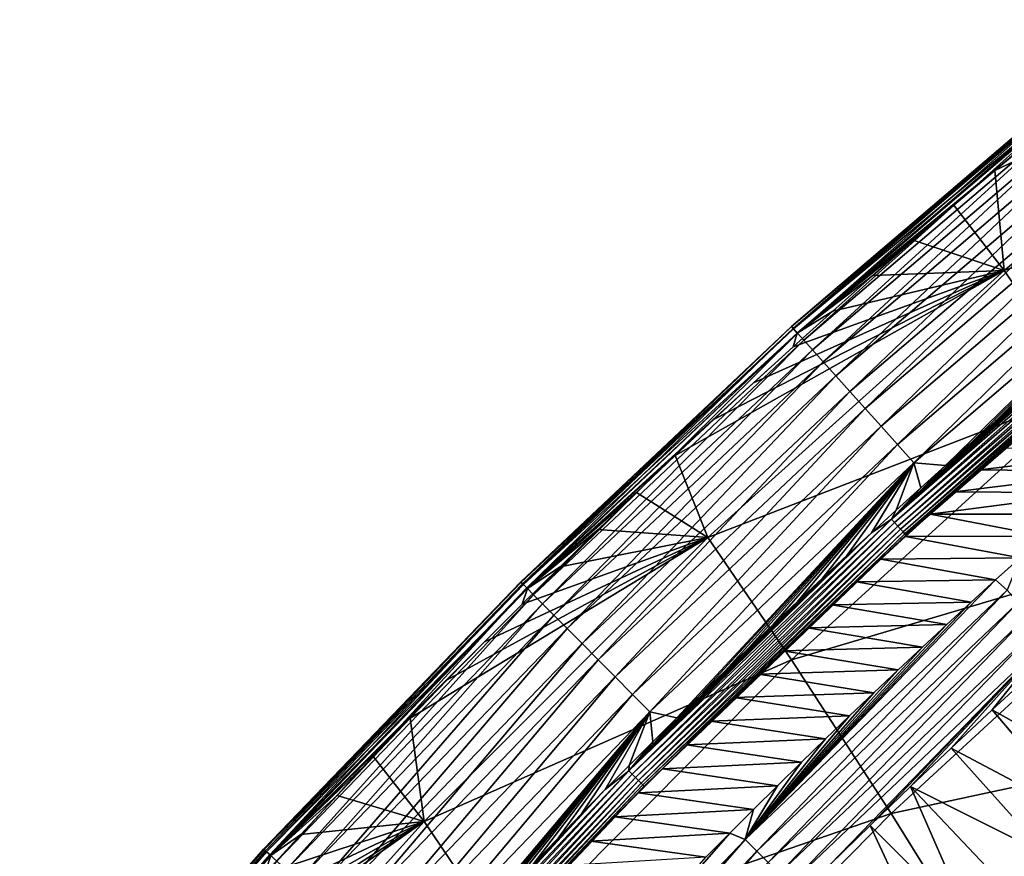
# Model space of a CAD drawing. Header units: millimetres. Extents: x -300 to 300, y -500 to 500.
# Tile 618 of 656: x -226 to -205, y 434 to 452. Entities that reach past the tile are written whole.
import ezdxf

# ---------------------------------------------------------------- set-up
doc = ezdxf.new("R2010")
doc.units = ezdxf.units.MM
doc.header["$LTSCALE"] = 81.481481
for name, color, linetype in [('20', 7, 'CONTINUOUS'), ('24', 7, 'CONTINUOUS'), ('28', 7, 'CONTINUOUS'), ('29', 7, 'CONTINUOUS'), ('31', 7, 'CONTINUOUS'), ('33', 7, 'CONTINUOUS')]:
    doc.layers.add(name, color=color, linetype=linetype)

msp = doc.modelspace()

# ---------------------------------------------------------------- linework, layer by layer
at = {"layer": '20', "color": 7, "linetype": 'CONTINUOUS'}
for points in [[(-204.646, 446.877, 10.766), (-198.003, 452.269, 10.812), (-204.843, 449.026, 6.818), (-204.646, 446.877, 10.766)], [(-204.843, 449.026, 6.818), (-198.003, 452.269, 10.812), (-203.957, 449.767, 6.811), (-204.843, 449.026, 6.818)], [(-204.646, 446.877, 10.766), (-196.236, 449.729, 16.137), (-198.003, 452.269, 10.812), (-204.646, 446.877, 10.766)], [(-202.86, 444.291, 16.065), (-196.236, 449.729, 16.137), (-204.646, 446.877, 10.766), (-202.86, 444.291, 16.065)], [(-205.724, 448.279, 6.825), (-204.646, 446.877, 10.766), (-204.843, 449.026, 6.818), (-205.724, 448.279, 6.825)], [(-206.598, 447.527, 6.831), (-204.646, 446.877, 10.766), (-205.724, 448.279, 6.825), (-206.598, 447.527, 6.831)], [(-207.466, 446.769, 6.837), (-204.646, 446.877, 10.766), (-206.598, 447.527, 6.831), (-207.466, 446.769, 6.837)], [(-211.016, 441.133, 10.719), (-204.646, 446.877, 10.766), (-211.714, 442.896, 6.864), (-211.016, 441.133, 10.719)], [(-211.714, 442.896, 6.864), (-204.646, 446.877, 10.766), (-210.876, 443.682, 6.859), (-211.714, 442.896, 6.864)], [(-211.016, 441.133, 10.719), (-202.86, 444.291, 16.065), (-204.646, 446.877, 10.766), (-211.016, 441.133, 10.719)], [(-210.876, 443.682, 6.859), (-204.646, 446.877, 10.766), (-210.033, 444.462, 6.854), (-210.876, 443.682, 6.859)], [(-210.033, 444.462, 6.854), (-204.646, 446.877, 10.766), (-209.183, 445.236, 6.849), (-210.033, 444.462, 6.854)], [(-209.183, 445.236, 6.849), (-204.646, 446.877, 10.766), (-208.327, 446.005, 6.843), (-209.183, 445.236, 6.849)], [(-208.327, 446.005, 6.843), (-204.646, 446.877, 10.766), (-207.466, 446.769, 6.837), (-208.327, 446.005, 6.843)], [(-209.214, 438.503, 15.992), (-202.86, 444.291, 16.065), (-211.016, 441.133, 10.719), (-209.214, 438.503, 15.992)], [(-209.214, 438.503, 15.992), (-200.752, 441.019, 21.073), (-202.86, 444.291, 16.065), (-209.214, 438.503, 15.992)], [(-212.546, 442.106, 6.869), (-211.016, 441.133, 10.719), (-211.714, 442.896, 6.864), (-212.546, 442.106, 6.869)], [(-213.371, 441.309, 6.873), (-211.016, 441.133, 10.719), (-212.546, 442.106, 6.869), (-213.371, 441.309, 6.873)], [(-214.191, 440.508, 6.878), (-211.016, 441.133, 10.719), (-213.371, 441.309, 6.873), (-214.191, 440.508, 6.878)], [(-217.115, 435.029, 10.672), (-211.016, 441.133, 10.719), (-217.412, 437.249, 6.893), (-217.115, 435.029, 10.672)], [(-217.412, 437.249, 6.893), (-211.016, 441.133, 10.719), (-216.616, 438.072, 6.889), (-217.412, 437.249, 6.893)], [(-217.115, 435.029, 10.672), (-209.214, 438.503, 15.992), (-211.016, 441.133, 10.719), (-217.115, 435.029, 10.672)], [(-216.616, 438.072, 6.889), (-211.016, 441.133, 10.719), (-215.813, 438.889, 6.886), (-216.616, 438.072, 6.889)], [(-215.813, 438.889, 6.886), (-211.016, 441.133, 10.719), (-215.005, 439.701, 6.882), (-215.813, 438.889, 6.886)], [(-215.005, 439.701, 6.882), (-211.016, 441.133, 10.719), (-214.191, 440.508, 6.878), (-215.005, 439.701, 6.882)], [(-207.077, 435.203, 20.977), (-200.752, 441.019, 21.073), (-209.214, 438.503, 15.992), (-207.077, 435.203, 20.977)], [(-207.077, 435.203, 20.977), (-198.332, 437.077, 25.8), (-200.752, 441.019, 21.073), (-207.077, 435.203, 20.977)], [(-215.304, 432.359, 15.917), (-209.214, 438.503, 15.992), (-217.115, 435.029, 10.672), (-215.304, 432.359, 15.917)], [(-215.304, 432.359, 15.917), (-207.077, 435.203, 20.977), (-209.214, 438.503, 15.992), (-215.304, 432.359, 15.917)], [(-218.203, 436.421, 6.896), (-217.115, 435.029, 10.672), (-217.412, 437.249, 6.893), (-218.203, 436.421, 6.896)], [(-204.616, 431.246, 25.683), (-198.332, 437.077, 25.8), (-207.077, 435.203, 20.977), (-204.616, 431.246, 25.683)], [(-218.987, 435.588, 6.899), (-217.115, 435.029, 10.672), (-218.203, 436.421, 6.896), (-218.987, 435.588, 6.899)], [(-219.767, 434.75, 6.902), (-217.115, 435.029, 10.672), (-218.987, 435.588, 6.899), (-219.767, 434.75, 6.902)], [(-222.95, 428.556, 10.624), (-217.115, 435.029, 10.672), (-223.577, 430.48, 6.912), (-222.95, 428.556, 10.624)], [(-223.577, 430.48, 6.912), (-217.115, 435.029, 10.672), (-222.826, 431.344, 6.911), (-223.577, 430.48, 6.912)], [(-222.95, 428.556, 10.624), (-215.304, 432.359, 15.917), (-217.115, 435.029, 10.672), (-222.95, 428.556, 10.624)], [(-222.826, 431.344, 6.911), (-217.115, 435.029, 10.672), (-222.07, 432.203, 6.909), (-222.826, 431.344, 6.911)], [(-222.07, 432.203, 6.909), (-217.115, 435.029, 10.672), (-221.308, 433.057, 6.906), (-222.07, 432.203, 6.909)], [(-221.308, 433.057, 6.906), (-217.115, 435.029, 10.672), (-220.54, 433.906, 6.904), (-221.308, 433.057, 6.906)], [(-220.54, 433.906, 6.904), (-217.115, 435.029, 10.672), (-219.767, 434.75, 6.902), (-220.54, 433.906, 6.904)], [(-213.143, 429.032, 20.879), (-207.077, 435.203, 20.977), (-215.304, 432.359, 15.917), (-213.143, 429.032, 20.879)], [(-213.143, 429.032, 20.879), (-204.616, 431.246, 25.683), (-207.077, 435.203, 20.977), (-213.143, 429.032, 20.879)]]:
    msp.add_3dface(points, dxfattribs=at)
at = {"layer": '24', "color": 7, "linetype": 'CONTINUOUS'}
for points in [[(-204.015, 438.246, 1.042), (-202.082, 435.846, 2.83), (-204.902, 437.431, 1.041), (-204.015, 438.246, 1.042)], [(-204.902, 437.431, 1.041), (-202.903, 435.081, 2.831), (-205.783, 436.609, 1.04), (-204.902, 437.431, 1.041)], [(-202.082, 435.846, 2.83), (-202.903, 435.081, 2.831), (-204.902, 437.431, 1.041), (-202.082, 435.846, 2.83)], [(-205.783, 436.609, 1.04), (-203.719, 434.309, 2.832), (-206.658, 435.78, 1.039), (-205.783, 436.609, 1.04)], [(-202.903, 435.081, 2.831), (-203.719, 434.309, 2.832), (-205.783, 436.609, 1.04), (-202.903, 435.081, 2.831)], [(-206.658, 435.78, 1.039), (-205.334, 432.75, 2.833), (-207.527, 434.944, 1.038), (-206.658, 435.78, 1.039)], [(-204.529, 433.532, 2.832), (-205.334, 432.75, 2.833), (-206.658, 435.78, 1.039), (-204.529, 433.532, 2.832)], [(-203.719, 434.309, 2.832), (-204.529, 433.532, 2.832), (-206.658, 435.78, 1.039), (-203.719, 434.309, 2.832)], [(-207.527, 434.944, 1.038), (-206.132, 431.962, 2.834), (-208.389, 434.101, 1.037), (-207.527, 434.944, 1.038)], [(-205.334, 432.75, 2.833), (-206.132, 431.962, 2.834), (-207.527, 434.944, 1.038), (-205.334, 432.75, 2.833)]]:
    msp.add_3dface(points, dxfattribs=at)
at = {"layer": '28', "color": 7, "linetype": 'CONTINUOUS'}
for points in [[(-203.106, 450.893, 4.73), (-209.179, 445.628, 4.189), (-209.219, 445.673, 4.769), (-203.106, 450.893, 4.73)], [(-203.106, 450.893, 4.73), (-209.219, 445.673, 4.769), (-203.106, 450.893, 5.292), (-203.106, 450.893, 4.73)], [(-203.106, 450.893, 5.292), (-209.219, 445.673, 4.769), (-209.215, 445.669, 5.333), (-203.106, 450.893, 5.292)], [(-203.106, 450.893, 5.292), (-209.215, 445.669, 5.333), (-203.067, 450.845, 5.83), (-203.106, 450.893, 5.292)], [(-203.066, 450.843, 4.153), (-209.179, 445.628, 4.189), (-203.106, 450.893, 4.73), (-203.066, 450.843, 4.153)], [(-203.067, 450.845, 5.83), (-209.215, 445.669, 5.333), (-209.171, 445.62, 5.873), (-203.067, 450.845, 5.83)], [(-203.066, 450.843, 4.153), (-209.09, 445.529, 3.605), (-209.179, 445.628, 4.189), (-203.066, 450.843, 4.153)], [(-203.067, 450.845, 5.83), (-209.171, 445.62, 5.873), (-202.997, 450.758, 6.336), (-203.067, 450.845, 5.83)], [(-202.997, 450.758, 6.336), (-209.171, 445.62, 5.873), (-209.093, 445.532, 6.38), (-202.997, 450.758, 6.336)], [(-203.064, 450.503, 6.804), (-202.997, 450.758, 6.336), (-209.093, 445.532, 6.38), (-203.064, 450.503, 6.804)], [(-202.98, 450.738, 3.574), (-209.09, 445.529, 3.605), (-203.066, 450.843, 4.153), (-202.98, 450.738, 3.574)], [(-202.98, 450.738, 3.574), (-208.953, 445.376, 3.031), (-209.09, 445.529, 3.605), (-202.98, 450.738, 3.574)], [(-202.849, 450.577, 3.004), (-208.953, 445.376, 3.031), (-202.98, 450.738, 3.574), (-202.849, 450.577, 3.004)], [(-203.957, 449.767, 6.811), (-203.064, 450.503, 6.804), (-209.093, 445.532, 6.38), (-203.957, 449.767, 6.811)], [(-202.849, 450.577, 3.004), (-208.767, 445.17, 2.48), (-208.953, 445.376, 3.031), (-202.849, 450.577, 3.004)], [(-202.673, 450.36, 2.457), (-208.767, 445.17, 2.48), (-202.849, 450.577, 3.004), (-202.673, 450.36, 2.457)], [(-202.673, 450.36, 2.457), (-208.537, 444.913, 1.965), (-208.767, 445.17, 2.48), (-202.673, 450.36, 2.457)], [(-202.455, 450.092, 1.947), (-208.537, 444.913, 1.965), (-202.673, 450.36, 2.457), (-202.455, 450.092, 1.947)], [(-202.455, 450.092, 1.947), (-208.266, 444.612, 1.498), (-208.537, 444.913, 1.965), (-202.455, 450.092, 1.947)], [(-202.2, 449.778, 1.485), (-208.266, 444.612, 1.498), (-202.455, 450.092, 1.947), (-202.2, 449.778, 1.485)], [(-204.843, 449.026, 6.818), (-203.957, 449.767, 6.811), (-209.093, 445.532, 6.38), (-204.843, 449.026, 6.818)], [(-202.2, 449.778, 1.485), (-207.963, 444.275, 1.089), (-208.266, 444.612, 1.498), (-202.2, 449.778, 1.485)], [(-201.915, 449.427, 1.079), (-207.963, 444.275, 1.089), (-202.2, 449.778, 1.485), (-201.915, 449.427, 1.079)], [(-201.915, 449.427, 1.079), (-207.635, 443.91, 0.744), (-207.963, 444.275, 1.089), (-201.915, 449.427, 1.079)], [(-201.606, 449.048, 0.738), (-207.635, 443.91, 0.744), (-201.915, 449.427, 1.079), (-201.606, 449.048, 0.738)], [(-205.724, 448.279, 6.825), (-204.843, 449.026, 6.818), (-209.093, 445.532, 6.38), (-205.724, 448.279, 6.825)], [(-201.606, 449.048, 0.738), (-207.291, 443.527, 0.467), (-207.635, 443.91, 0.744), (-201.606, 449.048, 0.738)], [(-201.283, 448.65, 0.463), (-207.291, 443.527, 0.467), (-201.606, 449.048, 0.738), (-201.283, 448.65, 0.463)], [(-201.283, 448.65, 0.463), (-206.939, 443.135, 0.257), (-207.291, 443.527, 0.467), (-201.283, 448.65, 0.463)], [(-200.952, 448.243, 0.255), (-206.939, 443.135, 0.257), (-201.283, 448.65, 0.463), (-200.952, 448.243, 0.255)], [(-206.598, 447.527, 6.831), (-205.724, 448.279, 6.825), (-209.093, 445.532, 6.38), (-206.598, 447.527, 6.831)], [(-200.952, 448.243, 0.255), (-206.588, 442.744, 0.113), (-206.939, 443.135, 0.257), (-200.952, 448.243, 0.255)], [(-200.622, 447.836, 0.112), (-206.588, 442.744, 0.113), (-200.952, 448.243, 0.255), (-200.622, 447.836, 0.112)], [(-206.588, 442.744, 0.113), (-200.622, 447.836, 0.112), (-205.903, 442.682, 0.031), (-206.588, 442.744, 0.113)], [(-205.903, 442.682, 0.031), (-200.622, 447.836, 0.112), (-205.369, 443.157, 0.031), (-205.903, 442.682, 0.031)], [(-205.369, 443.157, 0.031), (-200.622, 447.836, 0.112), (-204.835, 443.628, 0.031), (-205.369, 443.157, 0.031)], [(-204.835, 443.628, 0.031), (-200.622, 447.836, 0.112), (-204.3, 444.095, 0.031), (-204.835, 443.628, 0.031)], [(-207.466, 446.769, 6.837), (-206.598, 447.527, 6.831), (-209.093, 445.532, 6.38), (-207.466, 446.769, 6.837)], [(-208.327, 446.005, 6.843), (-207.466, 446.769, 6.837), (-209.093, 445.532, 6.38), (-208.327, 446.005, 6.843)], [(-209.183, 445.236, 6.849), (-208.327, 446.005, 6.843), (-209.093, 445.532, 6.38), (-209.183, 445.236, 6.849)], [(-209.219, 445.673, 4.769), (-214.996, 440.143, 4.216), (-215.036, 440.184, 4.798), (-209.219, 445.673, 4.769)], [(-209.219, 445.673, 4.769), (-215.036, 440.184, 4.798), (-209.215, 445.669, 5.333), (-209.219, 445.673, 4.769)], [(-209.215, 445.669, 5.333), (-215.036, 440.184, 4.798), (-215.029, 440.178, 5.365), (-209.215, 445.669, 5.333)], [(-209.215, 445.669, 5.333), (-215.029, 440.178, 5.365), (-209.171, 445.62, 5.873), (-209.215, 445.669, 5.333)], [(-209.171, 445.62, 5.873), (-215.029, 440.178, 5.365), (-214.98, 440.128, 5.905), (-209.171, 445.62, 5.873)], [(-209.179, 445.628, 4.189), (-214.996, 440.143, 4.216), (-209.219, 445.673, 4.769), (-209.179, 445.628, 4.189)], [(-209.179, 445.628, 4.189), (-214.904, 440.051, 3.629), (-214.996, 440.143, 4.216), (-209.179, 445.628, 4.189)], [(-209.171, 445.62, 5.873), (-214.98, 440.128, 5.905), (-209.093, 445.532, 6.38), (-209.171, 445.62, 5.873)], [(-209.09, 445.529, 3.605), (-214.904, 440.051, 3.629), (-209.179, 445.628, 4.189), (-209.09, 445.529, 3.605)], [(-209.093, 445.532, 6.38), (-214.98, 440.128, 5.905), (-214.895, 440.042, 6.413), (-209.093, 445.532, 6.38)], [(-209.09, 445.529, 3.605), (-214.761, 439.906, 3.051), (-214.904, 440.051, 3.629), (-209.09, 445.529, 3.605)], [(-209.183, 445.236, 6.849), (-209.093, 445.532, 6.38), (-214.895, 440.042, 6.413), (-209.183, 445.236, 6.849)], [(-208.953, 445.376, 3.031), (-214.761, 439.906, 3.051), (-209.09, 445.529, 3.605), (-208.953, 445.376, 3.031)], [(-208.953, 445.376, 3.031), (-214.567, 439.71, 2.496), (-214.761, 439.906, 3.051), (-208.953, 445.376, 3.031)], [(-208.767, 445.17, 2.48), (-214.567, 439.71, 2.496), (-208.953, 445.376, 3.031), (-208.767, 445.17, 2.48)], [(-210.033, 444.462, 6.854), (-209.183, 445.236, 6.849), (-214.895, 440.042, 6.413), (-210.033, 444.462, 6.854)], [(-208.767, 445.17, 2.48), (-214.324, 439.465, 1.978), (-214.567, 439.71, 2.496), (-208.767, 445.17, 2.48)], [(-208.537, 444.913, 1.965), (-214.324, 439.465, 1.978), (-208.767, 445.17, 2.48), (-208.537, 444.913, 1.965)], [(-208.537, 444.913, 1.965), (-214.039, 439.178, 1.508), (-214.324, 439.465, 1.978), (-208.537, 444.913, 1.965)], [(-208.266, 444.612, 1.498), (-214.039, 439.178, 1.508), (-208.537, 444.913, 1.965), (-208.266, 444.612, 1.498)], [(-208.266, 444.612, 1.498), (-213.719, 438.855, 1.096), (-214.039, 439.178, 1.508), (-208.266, 444.612, 1.498)], [(-207.963, 444.275, 1.089), (-213.719, 438.855, 1.096), (-208.266, 444.612, 1.498), (-207.963, 444.275, 1.089)], [(-210.876, 443.682, 6.859), (-210.033, 444.462, 6.854), (-214.895, 440.042, 6.413), (-210.876, 443.682, 6.859)], [(-207.963, 444.275, 1.089), (-213.373, 438.505, 0.749), (-213.719, 438.855, 1.096), (-207.963, 444.275, 1.089)], [(-207.635, 443.91, 0.744), (-213.373, 438.505, 0.749), (-207.963, 444.275, 1.089), (-207.635, 443.91, 0.744)], [(-207.635, 443.91, 0.744), (-213.009, 438.138, 0.47), (-213.373, 438.505, 0.749), (-207.635, 443.91, 0.744)], [(-207.291, 443.527, 0.467), (-213.009, 438.138, 0.47), (-207.635, 443.91, 0.744), (-207.291, 443.527, 0.467)], [(-211.714, 442.896, 6.864), (-210.876, 443.682, 6.859), (-214.895, 440.042, 6.413), (-211.714, 442.896, 6.864)], [(-207.291, 443.527, 0.467), (-212.637, 437.763, 0.259), (-213.009, 438.138, 0.47), (-207.291, 443.527, 0.467)], [(-206.939, 443.135, 0.257), (-212.637, 437.763, 0.259), (-207.291, 443.527, 0.467), (-206.939, 443.135, 0.257)], [(-206.939, 443.135, 0.257), (-212.265, 437.388, 0.114), (-212.637, 437.763, 0.259), (-206.939, 443.135, 0.257)], [(-206.588, 442.744, 0.113), (-212.265, 437.388, 0.114), (-206.939, 443.135, 0.257), (-206.588, 442.744, 0.113)], [(-212.546, 442.106, 6.869), (-211.714, 442.896, 6.864), (-214.895, 440.042, 6.413), (-212.546, 442.106, 6.869)], [(-212.265, 437.388, 0.114), (-206.588, 442.744, 0.113), (-211.679, 437.255, 0.031), (-212.265, 437.388, 0.114)], [(-211.679, 437.255, 0.031), (-206.588, 442.744, 0.113), (-211.162, 437.764, 0.031), (-211.679, 437.255, 0.031)], [(-211.162, 437.764, 0.031), (-206.588, 442.744, 0.113), (-210.643, 438.269, 0.031), (-211.162, 437.764, 0.031)], [(-210.643, 438.269, 0.031), (-206.588, 442.744, 0.113), (-210.123, 438.771, 0.031), (-210.643, 438.269, 0.031)], [(-210.123, 438.771, 0.031), (-206.588, 442.744, 0.113), (-209.601, 439.27, 0.031), (-210.123, 438.771, 0.031)], [(-209.601, 439.27, 0.031), (-206.588, 442.744, 0.113), (-209.077, 439.767, 0.031), (-209.601, 439.27, 0.031)], [(-209.077, 439.767, 0.031), (-206.588, 442.744, 0.113), (-208.552, 440.26, 0.031), (-209.077, 439.767, 0.031)], [(-208.552, 440.26, 0.031), (-206.588, 442.744, 0.113), (-208.025, 440.75, 0.031), (-208.552, 440.26, 0.031)], [(-208.025, 440.75, 0.031), (-206.588, 442.744, 0.113), (-207.497, 441.238, 0.031), (-208.025, 440.75, 0.031)], [(-207.497, 441.238, 0.031), (-206.588, 442.744, 0.113), (-206.967, 441.722, 0.031), (-207.497, 441.238, 0.031)], [(-206.967, 441.722, 0.031), (-206.588, 442.744, 0.113), (-206.435, 442.204, 0.031), (-206.967, 441.722, 0.031)], [(-206.435, 442.204, 0.031), (-206.588, 442.744, 0.113), (-205.903, 442.682, 0.031), (-206.435, 442.204, 0.031)], [(-213.371, 441.309, 6.873), (-212.546, 442.106, 6.869), (-214.895, 440.042, 6.413), (-213.371, 441.309, 6.873)], [(-214.191, 440.508, 6.878), (-213.371, 441.309, 6.873), (-214.895, 440.042, 6.413), (-214.191, 440.508, 6.878)], [(-215.005, 439.701, 6.882), (-214.191, 440.508, 6.878), (-214.895, 440.042, 6.413), (-215.005, 439.701, 6.882)], [(-215.036, 440.184, 4.798), (-220.523, 434.398, 4.234), (-220.564, 434.436, 4.818), (-215.036, 440.184, 4.798)], [(-215.036, 440.184, 4.798), (-220.564, 434.436, 4.818), (-215.029, 440.178, 5.365), (-215.036, 440.184, 4.798)], [(-215.029, 440.178, 5.365), (-220.564, 434.436, 4.818), (-220.555, 434.428, 5.386), (-215.029, 440.178, 5.365)], [(-215.029, 440.178, 5.365), (-220.555, 434.428, 5.386), (-214.98, 440.128, 5.905), (-215.029, 440.178, 5.365)], [(-214.98, 440.128, 5.905), (-220.555, 434.428, 5.386), (-220.501, 434.379, 5.928), (-214.98, 440.128, 5.905)], [(-214.996, 440.143, 4.216), (-220.523, 434.398, 4.234), (-215.036, 440.184, 4.798), (-214.996, 440.143, 4.216)], [(-214.996, 440.143, 4.216), (-220.429, 434.312, 3.645), (-220.523, 434.398, 4.234), (-214.996, 440.143, 4.216)], [(-214.98, 440.128, 5.905), (-220.501, 434.379, 5.928), (-214.895, 440.042, 6.413), (-214.98, 440.128, 5.905)], [(-214.904, 440.051, 3.629), (-220.429, 434.312, 3.645), (-214.996, 440.143, 4.216), (-214.904, 440.051, 3.629)], [(-214.895, 440.042, 6.413), (-220.501, 434.379, 5.928), (-220.41, 434.295, 6.436), (-214.895, 440.042, 6.413)], [(-214.904, 440.051, 3.629), (-220.28, 434.175, 3.065), (-220.429, 434.312, 3.645), (-214.904, 440.051, 3.629)], [(-215.005, 439.701, 6.882), (-214.895, 440.042, 6.413), (-220.41, 434.295, 6.436), (-215.005, 439.701, 6.882)], [(-214.761, 439.906, 3.051), (-220.28, 434.175, 3.065), (-214.904, 440.051, 3.629), (-214.761, 439.906, 3.051)], [(-214.761, 439.906, 3.051), (-220.077, 433.989, 2.508), (-220.28, 434.175, 3.065), (-214.761, 439.906, 3.051)], [(-214.567, 439.71, 2.496), (-220.077, 433.989, 2.508), (-214.761, 439.906, 3.051), (-214.567, 439.71, 2.496)], [(-215.813, 438.889, 6.886), (-215.005, 439.701, 6.882), (-220.41, 434.295, 6.436), (-215.813, 438.889, 6.886)], [(-214.567, 439.71, 2.496), (-219.823, 433.756, 1.987), (-220.077, 433.989, 2.508), (-214.567, 439.71, 2.496)], [(-214.324, 439.465, 1.978), (-219.823, 433.756, 1.987), (-214.567, 439.71, 2.496), (-214.324, 439.465, 1.978)], [(-214.324, 439.465, 1.978), (-219.525, 433.482, 1.515), (-219.823, 433.756, 1.987), (-214.324, 439.465, 1.978)], [(-214.039, 439.178, 1.508), (-219.525, 433.482, 1.515), (-214.324, 439.465, 1.978), (-214.039, 439.178, 1.508)], [(-214.039, 439.178, 1.508), (-219.189, 433.175, 1.101), (-219.525, 433.482, 1.515), (-214.039, 439.178, 1.508)], [(-213.719, 438.855, 1.096), (-219.189, 433.175, 1.101), (-214.039, 439.178, 1.508), (-213.719, 438.855, 1.096)], [(-216.616, 438.072, 6.889), (-215.813, 438.889, 6.886), (-220.41, 434.295, 6.436), (-216.616, 438.072, 6.889)], [(-213.719, 438.855, 1.096), (-218.825, 432.842, 0.752), (-219.189, 433.175, 1.101), (-213.719, 438.855, 1.096)], [(-213.373, 438.505, 0.749), (-218.825, 432.842, 0.752), (-213.719, 438.855, 1.096), (-213.373, 438.505, 0.749)], [(-213.373, 438.505, 0.749), (-218.444, 432.492, 0.472), (-218.825, 432.842, 0.752), (-213.373, 438.505, 0.749)], [(-213.009, 438.138, 0.47), (-218.444, 432.492, 0.472), (-213.373, 438.505, 0.749), (-213.009, 438.138, 0.47)], [(-217.412, 437.249, 6.893), (-216.616, 438.072, 6.889), (-220.41, 434.295, 6.436), (-217.412, 437.249, 6.893)], [(-213.009, 438.138, 0.47), (-218.053, 432.134, 0.26), (-218.444, 432.492, 0.472), (-213.009, 438.138, 0.47)], [(-212.637, 437.763, 0.259), (-218.053, 432.134, 0.26), (-213.009, 438.138, 0.47), (-212.637, 437.763, 0.259)], [(-212.637, 437.763, 0.259), (-217.663, 431.777, 0.114), (-218.053, 432.134, 0.26), (-212.637, 437.763, 0.259)], [(-212.265, 437.388, 0.114), (-217.663, 431.777, 0.114), (-212.637, 437.763, 0.259), (-212.265, 437.388, 0.114)], [(-217.663, 431.777, 0.114), (-212.265, 437.388, 0.114), (-217.238, 431.487, 0.031), (-217.663, 431.777, 0.114)], [(-217.238, 431.487, 0.031), (-212.265, 437.388, 0.114), (-216.742, 432.026, 0.031), (-217.238, 431.487, 0.031)], [(-216.742, 432.026, 0.031), (-212.265, 437.388, 0.114), (-216.245, 432.561, 0.031), (-216.742, 432.026, 0.031)], [(-216.245, 432.561, 0.031), (-212.265, 437.388, 0.114), (-215.745, 433.093, 0.031), (-216.245, 432.561, 0.031)], [(-215.745, 433.093, 0.031), (-212.265, 437.388, 0.114), (-215.245, 433.622, 0.031), (-215.745, 433.093, 0.031)], [(-215.245, 433.622, 0.031), (-212.265, 437.388, 0.114), (-214.742, 434.149, 0.031), (-215.245, 433.622, 0.031)], [(-214.742, 434.149, 0.031), (-212.265, 437.388, 0.114), (-214.236, 434.673, 0.031), (-214.742, 434.149, 0.031)], [(-214.236, 434.673, 0.031), (-212.265, 437.388, 0.114), (-213.729, 435.195, 0.031), (-214.236, 434.673, 0.031)], [(-213.729, 435.195, 0.031), (-212.265, 437.388, 0.114), (-213.219, 435.714, 0.031), (-213.729, 435.195, 0.031)], [(-213.219, 435.714, 0.031), (-212.265, 437.388, 0.114), (-212.707, 436.231, 0.031), (-213.219, 435.714, 0.031)], [(-212.707, 436.231, 0.031), (-212.265, 437.388, 0.114), (-212.194, 436.745, 0.031), (-212.707, 436.231, 0.031)], [(-212.194, 436.745, 0.031), (-212.265, 437.388, 0.114), (-211.679, 437.255, 0.031), (-212.194, 436.745, 0.031)], [(-218.203, 436.421, 6.896), (-217.412, 437.249, 6.893), (-220.41, 434.295, 6.436), (-218.203, 436.421, 6.896)], [(-218.987, 435.588, 6.899), (-218.203, 436.421, 6.896), (-220.41, 434.295, 6.436), (-218.987, 435.588, 6.899)], [(-219.767, 434.75, 6.902), (-218.987, 435.588, 6.899), (-220.41, 434.295, 6.436), (-219.767, 434.75, 6.902)], [(-220.54, 433.906, 6.904), (-219.767, 434.75, 6.902), (-220.41, 434.295, 6.436), (-220.54, 433.906, 6.904)], [(-220.564, 434.436, 4.818), (-225.768, 428.402, 4.244), (-225.809, 428.437, 4.829), (-220.564, 434.436, 4.818)], [(-220.564, 434.436, 4.818), (-225.809, 428.437, 4.829), (-220.555, 434.428, 5.386), (-220.564, 434.436, 4.818)], [(-220.555, 434.428, 5.386), (-225.809, 428.437, 4.829), (-225.799, 428.428, 5.398), (-220.555, 434.428, 5.386)], [(-220.555, 434.428, 5.386), (-225.799, 428.428, 5.398), (-220.501, 434.379, 5.928), (-220.555, 434.428, 5.386)], [(-220.501, 434.379, 5.928), (-225.799, 428.428, 5.398), (-225.742, 428.381, 5.94), (-220.501, 434.379, 5.928)], [(-220.523, 434.398, 4.234), (-225.768, 428.402, 4.244), (-220.564, 434.436, 4.818), (-220.523, 434.398, 4.234)], [(-220.523, 434.398, 4.234), (-225.67, 428.32, 3.654), (-225.768, 428.402, 4.244), (-220.523, 434.398, 4.234)], [(-220.501, 434.379, 5.928), (-225.742, 428.381, 5.94), (-220.41, 434.295, 6.436), (-220.501, 434.379, 5.928)], [(-220.429, 434.312, 3.645), (-225.67, 428.32, 3.654), (-220.523, 434.398, 4.234), (-220.429, 434.312, 3.645)], [(-220.41, 434.295, 6.436), (-225.742, 428.381, 5.94), (-225.645, 428.301, 6.449), (-220.41, 434.295, 6.436)], [(-220.429, 434.312, 3.645), (-225.516, 428.191, 3.073), (-225.67, 428.32, 3.654), (-220.429, 434.312, 3.645)], [(-220.54, 433.906, 6.904), (-220.41, 434.295, 6.436), (-225.645, 428.301, 6.449), (-220.54, 433.906, 6.904)], [(-220.28, 434.175, 3.065), (-225.516, 428.191, 3.073), (-220.429, 434.312, 3.645), (-220.28, 434.175, 3.065)]]:
    msp.add_3dface(points, dxfattribs=at)
at = {"layer": '29', "color": 7, "linetype": 'CONTINUOUS'}
for points in [[(-204.636, 443.064, 0.5), (-201.667, 443.01, 0.5), (-205.169, 442.593, 0.5), (-204.636, 443.064, 0.5)], [(-201.667, 443.01, 0.5), (-202.194, 442.555, 0.5), (-205.169, 442.593, 0.5), (-201.667, 443.01, 0.5)], [(-205.169, 442.593, 0.5), (-202.194, 442.555, 0.5), (-205.702, 442.118, 0.5), (-205.169, 442.593, 0.5)], [(-202.194, 442.555, 0.5), (-202.722, 442.097, 0.5), (-205.702, 442.118, 0.5), (-202.194, 442.555, 0.5)], [(-205.702, 442.118, 0.5), (-202.722, 442.097, 0.5), (-206.234, 441.638, 0.5), (-205.702, 442.118, 0.5)], [(-202.722, 442.097, 0.5), (-203.249, 441.635, 0.5), (-206.234, 441.638, 0.5), (-202.722, 442.097, 0.5)], [(-206.234, 441.638, 0.5), (-203.776, 441.168, 0.5), (-206.765, 441.156, 0.5), (-206.234, 441.638, 0.5)], [(-203.249, 441.635, 0.5), (-203.776, 441.168, 0.5), (-206.234, 441.638, 0.5), (-203.249, 441.635, 0.5)], [(-206.765, 441.156, 0.5), (-204.303, 440.698, 0.5), (-207.294, 440.671, 0.5), (-206.765, 441.156, 0.5)], [(-203.776, 441.168, 0.5), (-204.303, 440.698, 0.5), (-206.765, 441.156, 0.5), (-203.776, 441.168, 0.5)], [(-207.294, 440.671, 0.5), (-204.829, 440.223, 0.5), (-207.822, 440.182, 0.5), (-207.294, 440.671, 0.5)], [(-204.303, 440.698, 0.5), (-204.829, 440.223, 0.5), (-207.294, 440.671, 0.5), (-204.303, 440.698, 0.5)], [(-207.822, 440.182, 0.5), (-205.354, 439.745, 0.5), (-208.349, 439.69, 0.5), (-207.822, 440.182, 0.5)], [(-204.829, 440.223, 0.5), (-205.354, 439.745, 0.5), (-207.822, 440.182, 0.5), (-204.829, 440.223, 0.5)], [(-208.349, 439.69, 0.5), (-205.878, 439.264, 0.5), (-208.875, 439.195, 0.5), (-208.349, 439.69, 0.5)], [(-205.354, 439.745, 0.5), (-205.878, 439.264, 0.5), (-208.349, 439.69, 0.5), (-205.354, 439.745, 0.5)], [(-205.878, 439.264, 0.5), (-206.402, 438.778, 0.5), (-208.875, 439.195, 0.5), (-205.878, 439.264, 0.5)], [(-208.875, 439.195, 0.5), (-206.402, 438.778, 0.5), (-209.398, 438.697, 0.5), (-208.875, 439.195, 0.5)], [(-209.398, 438.697, 0.5), (-206.925, 438.29, 0.5), (-209.921, 438.196, 0.5), (-209.398, 438.697, 0.5)], [(-206.402, 438.778, 0.5), (-206.925, 438.29, 0.5), (-209.398, 438.697, 0.5), (-206.402, 438.778, 0.5)], [(-209.921, 438.196, 0.5), (-207.446, 437.798, 0.5), (-210.441, 437.692, 0.5), (-209.921, 438.196, 0.5)], [(-206.925, 438.29, 0.5), (-207.446, 437.798, 0.5), (-209.921, 438.196, 0.5), (-206.925, 438.29, 0.5)], [(-207.446, 437.798, 0.5), (-207.967, 437.302, 0.5), (-210.441, 437.692, 0.5), (-207.446, 437.798, 0.5)], [(-210.441, 437.692, 0.5), (-207.967, 437.302, 0.5), (-210.96, 437.185, 0.5), (-210.441, 437.692, 0.5)], [(-210.96, 437.185, 0.5), (-208.486, 436.804, 0.5), (-211.477, 436.675, 0.5), (-210.96, 437.185, 0.5)], [(-207.967, 437.302, 0.5), (-208.486, 436.804, 0.5), (-210.96, 437.185, 0.5), (-207.967, 437.302, 0.5)], [(-208.486, 436.804, 0.5), (-209.003, 436.302, 0.5), (-211.477, 436.675, 0.5), (-208.486, 436.804, 0.5)], [(-211.477, 436.675, 0.5), (-209.003, 436.302, 0.5), (-211.993, 436.162, 0.5), (-211.477, 436.675, 0.5)], [(-209.003, 436.302, 0.5), (-209.519, 435.797, 0.5), (-211.993, 436.162, 0.5), (-209.003, 436.302, 0.5)], [(-211.993, 436.162, 0.5), (-209.519, 435.797, 0.5), (-212.506, 435.646, 0.5), (-211.993, 436.162, 0.5)], [(-212.506, 435.646, 0.5), (-210.033, 435.29, 0.5), (-213.017, 435.128, 0.5), (-212.506, 435.646, 0.5)], [(-209.519, 435.797, 0.5), (-210.033, 435.29, 0.5), (-212.506, 435.646, 0.5), (-209.519, 435.797, 0.5)], [(-210.033, 435.29, 0.5), (-210.545, 434.779, 0.5), (-213.017, 435.128, 0.5), (-210.033, 435.29, 0.5)], [(-213.017, 435.128, 0.5), (-210.545, 434.779, 0.5), (-213.527, 434.608, 0.5), (-213.017, 435.128, 0.5)], [(-213.527, 434.608, 0.5), (-211.056, 434.266, 0.5), (-214.034, 434.084, 0.5), (-213.527, 434.608, 0.5)], [(-210.545, 434.779, 0.5), (-211.056, 434.266, 0.5), (-213.527, 434.608, 0.5), (-210.545, 434.779, 0.5)]]:
    msp.add_3dface(points, dxfattribs=at)
at = {"layer": '31', "color": 7, "linetype": 'CONTINUOUS'}
for points in [[(-207.069, 441.53, 0.028), (-201.597, 446.391, 0.031), (-201.169, 446.65, 0.028), (-207.069, 441.53, 0.028)], [(-207.069, 441.53, 0.028), (-201.169, 446.65, 0.028), (-207.001, 441.455, 0.042), (-207.069, 441.53, 0.028)], [(-207.001, 441.455, 0.042), (-201.169, 446.65, 0.028), (-201.105, 446.572, 0.042), (-207.001, 441.455, 0.042)], [(-207.001, 441.455, 0.042), (-201.105, 446.572, 0.042), (-206.933, 441.381, 0.079), (-207.001, 441.455, 0.042)], [(-206.933, 441.381, 0.079), (-201.105, 446.572, 0.042), (-201.04, 446.494, 0.079), (-206.933, 441.381, 0.079)], [(-206.933, 441.381, 0.079), (-201.04, 446.494, 0.079), (-206.87, 441.312, 0.138), (-206.933, 441.381, 0.079)], [(-206.87, 441.312, 0.138), (-201.04, 446.494, 0.079), (-200.981, 446.422, 0.138), (-206.87, 441.312, 0.138)], [(-202.143, 445.936, 0.031), (-201.597, 446.391, 0.031), (-207.069, 441.53, 0.028), (-202.143, 445.936, 0.031)], [(-206.87, 441.312, 0.138), (-200.981, 446.422, 0.138), (-206.818, 441.255, 0.216), (-206.87, 441.312, 0.138)], [(-206.818, 441.255, 0.216), (-200.981, 446.422, 0.138), (-200.932, 446.362, 0.216), (-206.818, 441.255, 0.216)], [(-206.818, 441.255, 0.216), (-200.932, 446.362, 0.216), (-206.779, 441.212, 0.307), (-206.818, 441.255, 0.216)], [(-206.779, 441.212, 0.307), (-200.932, 446.362, 0.216), (-200.895, 446.318, 0.307), (-206.779, 441.212, 0.307)], [(-206.779, 441.212, 0.307), (-200.895, 446.318, 0.307), (-206.755, 441.185, 0.404), (-206.779, 441.212, 0.307)], [(-206.755, 441.185, 0.404), (-200.895, 446.318, 0.307), (-200.872, 446.29, 0.404), (-206.755, 441.185, 0.404)], [(-206.234, 441.638, 0.5), (-206.755, 441.185, 0.404), (-200.872, 446.29, 0.404), (-206.234, 441.638, 0.5)], [(-205.702, 442.118, 0.5), (-206.234, 441.638, 0.5), (-200.872, 446.29, 0.404), (-205.702, 442.118, 0.5)], [(-205.169, 442.593, 0.5), (-205.702, 442.118, 0.5), (-200.872, 446.29, 0.404), (-205.169, 442.593, 0.5)], [(-204.636, 443.064, 0.5), (-205.169, 442.593, 0.5), (-200.872, 446.29, 0.404), (-204.636, 443.064, 0.5)], [(-202.682, 445.482, 0.031), (-202.143, 445.936, 0.031), (-207.069, 441.53, 0.028), (-202.682, 445.482, 0.031)], [(-203.221, 445.024, 0.031), (-202.682, 445.482, 0.031), (-207.069, 441.53, 0.028), (-203.221, 445.024, 0.031)], [(-203.762, 444.561, 0.031), (-203.221, 445.024, 0.031), (-207.069, 441.53, 0.028), (-203.762, 444.561, 0.031)], [(-204.3, 444.095, 0.031), (-203.762, 444.561, 0.031), (-207.069, 441.53, 0.028), (-204.3, 444.095, 0.031)], [(-204.835, 443.628, 0.031), (-204.3, 444.095, 0.031), (-207.069, 441.53, 0.028), (-204.835, 443.628, 0.031)], [(-205.369, 443.157, 0.031), (-204.835, 443.628, 0.031), (-207.069, 441.53, 0.028), (-205.369, 443.157, 0.031)], [(-205.903, 442.682, 0.031), (-205.369, 443.157, 0.031), (-207.069, 441.53, 0.028), (-205.903, 442.682, 0.031)], [(-206.435, 442.204, 0.031), (-205.903, 442.682, 0.031), (-207.069, 441.53, 0.028), (-206.435, 442.204, 0.031)], [(-206.967, 441.722, 0.031), (-206.435, 442.204, 0.031), (-207.069, 441.53, 0.028), (-206.967, 441.722, 0.031)], [(-207.497, 441.238, 0.031), (-206.967, 441.722, 0.031), (-207.069, 441.53, 0.028), (-207.497, 441.238, 0.031)], [(-206.234, 441.638, 0.5), (-206.765, 441.156, 0.5), (-206.755, 441.185, 0.404), (-206.234, 441.638, 0.5)], [(-212.715, 436.119, 0.028), (-207.497, 441.238, 0.031), (-207.069, 441.53, 0.028), (-212.715, 436.119, 0.028)], [(-212.715, 436.119, 0.028), (-207.069, 441.53, 0.028), (-212.643, 436.047, 0.042), (-212.715, 436.119, 0.028)], [(-212.643, 436.047, 0.042), (-207.069, 441.53, 0.028), (-207.001, 441.455, 0.042), (-212.643, 436.047, 0.042)], [(-212.643, 436.047, 0.042), (-207.001, 441.455, 0.042), (-212.572, 435.976, 0.079), (-212.643, 436.047, 0.042)], [(-212.572, 435.976, 0.079), (-207.001, 441.455, 0.042), (-206.933, 441.381, 0.079), (-212.572, 435.976, 0.079)], [(-212.572, 435.976, 0.079), (-206.933, 441.381, 0.079), (-212.506, 435.911, 0.138), (-212.572, 435.976, 0.079)], [(-212.506, 435.911, 0.138), (-206.933, 441.381, 0.079), (-206.87, 441.312, 0.138), (-212.506, 435.911, 0.138)], [(-208.025, 440.75, 0.031), (-207.497, 441.238, 0.031), (-212.715, 436.119, 0.028), (-208.025, 440.75, 0.031)], [(-212.506, 435.911, 0.138), (-206.87, 441.312, 0.138), (-212.451, 435.856, 0.216), (-212.506, 435.911, 0.138)], [(-212.451, 435.856, 0.216), (-206.87, 441.312, 0.138), (-206.818, 441.255, 0.216), (-212.451, 435.856, 0.216)], [(-212.451, 435.856, 0.216), (-206.818, 441.255, 0.216), (-212.41, 435.815, 0.307), (-212.451, 435.856, 0.216)], [(-212.41, 435.815, 0.307), (-206.818, 441.255, 0.216), (-206.779, 441.212, 0.307), (-212.41, 435.815, 0.307)], [(-212.41, 435.815, 0.307), (-206.779, 441.212, 0.307), (-212.384, 435.79, 0.404), (-212.41, 435.815, 0.307)], [(-212.384, 435.79, 0.404), (-206.779, 441.212, 0.307), (-206.755, 441.185, 0.404), (-212.384, 435.79, 0.404)], [(-211.993, 436.162, 0.5), (-212.384, 435.79, 0.404), (-206.755, 441.185, 0.404), (-211.993, 436.162, 0.5)], [(-211.477, 436.675, 0.5), (-211.993, 436.162, 0.5), (-206.755, 441.185, 0.404), (-211.477, 436.675, 0.5)], [(-210.96, 437.185, 0.5), (-211.477, 436.675, 0.5), (-206.755, 441.185, 0.404), (-210.96, 437.185, 0.5)], [(-210.441, 437.692, 0.5), (-210.96, 437.185, 0.5), (-206.755, 441.185, 0.404), (-210.441, 437.692, 0.5)], [(-209.921, 438.196, 0.5), (-210.441, 437.692, 0.5), (-206.755, 441.185, 0.404), (-209.921, 438.196, 0.5)], [(-209.398, 438.697, 0.5), (-209.921, 438.196, 0.5), (-206.755, 441.185, 0.404), (-209.398, 438.697, 0.5)], [(-208.875, 439.195, 0.5), (-209.398, 438.697, 0.5), (-206.755, 441.185, 0.404), (-208.875, 439.195, 0.5)], [(-208.349, 439.69, 0.5), (-208.875, 439.195, 0.5), (-206.755, 441.185, 0.404), (-208.349, 439.69, 0.5)], [(-207.822, 440.182, 0.5), (-208.349, 439.69, 0.5), (-206.755, 441.185, 0.404), (-207.822, 440.182, 0.5)], [(-207.294, 440.671, 0.5), (-207.822, 440.182, 0.5), (-206.755, 441.185, 0.404), (-207.294, 440.671, 0.5)], [(-206.765, 441.156, 0.5), (-207.294, 440.671, 0.5), (-206.755, 441.185, 0.404), (-206.765, 441.156, 0.5)], [(-208.552, 440.26, 0.031), (-208.025, 440.75, 0.031), (-212.715, 436.119, 0.028), (-208.552, 440.26, 0.031)], [(-209.077, 439.767, 0.031), (-208.552, 440.26, 0.031), (-212.715, 436.119, 0.028), (-209.077, 439.767, 0.031)], [(-209.601, 439.27, 0.031), (-209.077, 439.767, 0.031), (-212.715, 436.119, 0.028), (-209.601, 439.27, 0.031)], [(-210.123, 438.771, 0.031), (-209.601, 439.27, 0.031), (-212.715, 436.119, 0.028), (-210.123, 438.771, 0.031)], [(-210.643, 438.269, 0.031), (-210.123, 438.771, 0.031), (-212.715, 436.119, 0.028), (-210.643, 438.269, 0.031)], [(-211.162, 437.764, 0.031), (-210.643, 438.269, 0.031), (-212.715, 436.119, 0.028), (-211.162, 437.764, 0.031)], [(-211.679, 437.255, 0.031), (-211.162, 437.764, 0.031), (-212.715, 436.119, 0.028), (-211.679, 437.255, 0.031)], [(-212.194, 436.745, 0.031), (-211.679, 437.255, 0.031), (-212.715, 436.119, 0.028), (-212.194, 436.745, 0.031)], [(-212.707, 436.231, 0.031), (-212.194, 436.745, 0.031), (-212.715, 436.119, 0.028), (-212.707, 436.231, 0.031)], [(-218.088, 430.444, 0.028), (-213.219, 435.714, 0.031), (-212.715, 436.119, 0.028), (-218.088, 430.444, 0.028)], [(-218.088, 430.444, 0.028), (-212.715, 436.119, 0.028), (-218.013, 430.376, 0.042), (-218.088, 430.444, 0.028)], [(-218.013, 430.376, 0.042), (-212.715, 436.119, 0.028), (-212.643, 436.047, 0.042), (-218.013, 430.376, 0.042)], [(-213.219, 435.714, 0.031), (-212.707, 436.231, 0.031), (-212.715, 436.119, 0.028), (-213.219, 435.714, 0.031)], [(-211.993, 436.162, 0.5), (-212.506, 435.646, 0.5), (-212.384, 435.79, 0.404), (-211.993, 436.162, 0.5)], [(-218.013, 430.376, 0.042), (-212.643, 436.047, 0.042), (-217.938, 430.309, 0.079), (-218.013, 430.376, 0.042)], [(-217.938, 430.309, 0.079), (-212.643, 436.047, 0.042), (-212.572, 435.976, 0.079), (-217.938, 430.309, 0.079)], [(-217.938, 430.309, 0.079), (-212.572, 435.976, 0.079), (-217.869, 430.247, 0.138), (-217.938, 430.309, 0.079)], [(-217.869, 430.247, 0.138), (-212.572, 435.976, 0.079), (-212.506, 435.911, 0.138), (-217.869, 430.247, 0.138)], [(-217.869, 430.247, 0.138), (-212.506, 435.911, 0.138), (-217.811, 430.194, 0.216), (-217.869, 430.247, 0.138)], [(-217.811, 430.194, 0.216), (-212.506, 435.911, 0.138), (-212.451, 435.856, 0.216), (-217.811, 430.194, 0.216)], [(-217.811, 430.194, 0.216), (-212.451, 435.856, 0.216), (-217.768, 430.156, 0.307), (-217.811, 430.194, 0.216)], [(-217.768, 430.156, 0.307), (-212.451, 435.856, 0.216), (-212.41, 435.815, 0.307), (-217.768, 430.156, 0.307)], [(-213.729, 435.195, 0.031), (-213.219, 435.714, 0.031), (-218.088, 430.444, 0.028), (-213.729, 435.195, 0.031)], [(-217.768, 430.156, 0.307), (-212.41, 435.815, 0.307), (-217.742, 430.132, 0.404), (-217.768, 430.156, 0.307)], [(-217.742, 430.132, 0.404), (-212.41, 435.815, 0.307), (-212.384, 435.79, 0.404), (-217.742, 430.132, 0.404)], [(-217.504, 430.373, 0.5), (-217.742, 430.132, 0.404), (-212.384, 435.79, 0.404), (-217.504, 430.373, 0.5)], [(-217.014, 430.911, 0.5), (-217.504, 430.373, 0.5), (-212.384, 435.79, 0.404), (-217.014, 430.911, 0.5)], [(-216.526, 431.443, 0.5), (-217.014, 430.911, 0.5), (-212.384, 435.79, 0.404), (-216.526, 431.443, 0.5)], [(-216.037, 431.971, 0.5), (-216.526, 431.443, 0.5), (-212.384, 435.79, 0.404), (-216.037, 431.971, 0.5)], [(-215.541, 432.501, 0.5), (-216.037, 431.971, 0.5), (-212.384, 435.79, 0.404), (-215.541, 432.501, 0.5)], [(-215.04, 433.032, 0.5), (-215.541, 432.501, 0.5), (-212.384, 435.79, 0.404), (-215.04, 433.032, 0.5)], [(-214.538, 433.559, 0.5), (-215.04, 433.032, 0.5), (-212.384, 435.79, 0.404), (-214.538, 433.559, 0.5)], [(-214.034, 434.084, 0.5), (-214.538, 433.559, 0.5), (-212.384, 435.79, 0.404), (-214.034, 434.084, 0.5)], [(-213.527, 434.608, 0.5), (-214.034, 434.084, 0.5), (-212.384, 435.79, 0.404), (-213.527, 434.608, 0.5)], [(-213.017, 435.128, 0.5), (-213.527, 434.608, 0.5), (-212.384, 435.79, 0.404), (-213.017, 435.128, 0.5)], [(-212.506, 435.646, 0.5), (-213.017, 435.128, 0.5), (-212.384, 435.79, 0.404), (-212.506, 435.646, 0.5)], [(-214.236, 434.673, 0.031), (-213.729, 435.195, 0.031), (-218.088, 430.444, 0.028), (-214.236, 434.673, 0.031)], [(-214.742, 434.149, 0.031), (-214.236, 434.673, 0.031), (-218.088, 430.444, 0.028), (-214.742, 434.149, 0.031)]]:
    msp.add_3dface(points, dxfattribs=at)
at = {"layer": '33', "color": 7, "linetype": 'CONTINUOUS'}
for points in [[(-204.829, 440.223, 0.5), (-204.303, 440.698, 0.5), (-204.578, 440, 0.514), (-204.829, 440.223, 0.5)], [(-205.354, 439.745, 0.5), (-204.829, 440.223, 0.5), (-210.213, 434.643, 0.514), (-205.354, 439.745, 0.5)], [(-210.213, 434.643, 0.514), (-204.829, 440.223, 0.5), (-204.578, 440, 0.514), (-210.213, 434.643, 0.514)], [(-210.213, 434.643, 0.514), (-204.578, 440, 0.514), (-209.965, 434.395, 0.559), (-210.213, 434.643, 0.514)], [(-209.965, 434.395, 0.559), (-204.578, 440, 0.514), (-204.341, 439.738, 0.559), (-209.965, 434.395, 0.559)], [(-205.878, 439.264, 0.5), (-205.354, 439.745, 0.5), (-210.213, 434.643, 0.514), (-205.878, 439.264, 0.5)], [(-209.965, 434.395, 0.559), (-204.341, 439.738, 0.559), (-209.72, 434.15, 0.635), (-209.965, 434.395, 0.559)], [(-209.72, 434.15, 0.635), (-204.341, 439.738, 0.559), (-204.107, 439.48, 0.636), (-209.72, 434.15, 0.635)], [(-209.72, 434.15, 0.635), (-204.107, 439.48, 0.636), (-209.481, 433.911, 0.741), (-209.72, 434.15, 0.635)], [(-209.481, 433.911, 0.741), (-204.107, 439.48, 0.636), (-203.879, 439.227, 0.744), (-209.481, 433.911, 0.741)], [(-206.402, 438.778, 0.5), (-205.878, 439.264, 0.5), (-210.213, 434.643, 0.514), (-206.402, 438.778, 0.5)], [(-209.481, 433.911, 0.741), (-203.879, 439.227, 0.744), (-209.25, 433.68, 0.876), (-209.481, 433.911, 0.741)], [(-209.25, 433.68, 0.876), (-203.879, 439.227, 0.744), (-203.658, 438.984, 0.881), (-209.25, 433.68, 0.876)], [(-208.389, 434.101, 1.037), (-209.25, 433.68, 0.876), (-203.658, 438.984, 0.881), (-208.389, 434.101, 1.037)], [(-207.527, 434.944, 1.038), (-208.389, 434.101, 1.037), (-203.658, 438.984, 0.881), (-207.527, 434.944, 1.038)], [(-206.658, 435.78, 1.039), (-207.527, 434.944, 1.038), (-203.658, 438.984, 0.881), (-206.658, 435.78, 1.039)], [(-205.783, 436.609, 1.04), (-206.658, 435.78, 1.039), (-203.658, 438.984, 0.881), (-205.783, 436.609, 1.04)], [(-204.902, 437.431, 1.041), (-205.783, 436.609, 1.04), (-203.658, 438.984, 0.881), (-204.902, 437.431, 1.041)], [(-204.015, 438.246, 1.042), (-204.902, 437.431, 1.041), (-203.658, 438.984, 0.881), (-204.015, 438.246, 1.042)], [(-206.925, 438.29, 0.5), (-206.402, 438.778, 0.5), (-210.213, 434.643, 0.514), (-206.925, 438.29, 0.5)], [(-207.446, 437.798, 0.5), (-206.925, 438.29, 0.5), (-210.213, 434.643, 0.514), (-207.446, 437.798, 0.5)], [(-207.967, 437.302, 0.5), (-207.446, 437.798, 0.5), (-210.213, 434.643, 0.514), (-207.967, 437.302, 0.5)], [(-208.486, 436.804, 0.5), (-207.967, 437.302, 0.5), (-210.213, 434.643, 0.514), (-208.486, 436.804, 0.5)], [(-209.003, 436.302, 0.5), (-208.486, 436.804, 0.5), (-210.213, 434.643, 0.514), (-209.003, 436.302, 0.5)], [(-209.519, 435.797, 0.5), (-209.003, 436.302, 0.5), (-210.213, 434.643, 0.514), (-209.519, 435.797, 0.5)], [(-210.033, 435.29, 0.5), (-209.519, 435.797, 0.5), (-210.213, 434.643, 0.514), (-210.033, 435.29, 0.5)], [(-210.545, 434.779, 0.5), (-210.033, 435.29, 0.5), (-210.213, 434.643, 0.514), (-210.545, 434.779, 0.5)], [(-211.056, 434.266, 0.5), (-210.545, 434.779, 0.5), (-215.573, 429.025, 0.514), (-211.056, 434.266, 0.5)], [(-215.573, 429.025, 0.514), (-210.545, 434.779, 0.5), (-210.213, 434.643, 0.514), (-215.573, 429.025, 0.514)], [(-215.573, 429.025, 0.514), (-210.213, 434.643, 0.514), (-215.315, 428.79, 0.558), (-215.573, 429.025, 0.514)], [(-215.315, 428.79, 0.558), (-210.213, 434.643, 0.514), (-209.965, 434.395, 0.559), (-215.315, 428.79, 0.558)], [(-215.315, 428.79, 0.558), (-209.965, 434.395, 0.559), (-215.059, 428.558, 0.633), (-215.315, 428.79, 0.558)], [(-215.059, 428.558, 0.633), (-209.965, 434.395, 0.559), (-209.72, 434.15, 0.635), (-215.059, 428.558, 0.633)]]:
    msp.add_3dface(points, dxfattribs=at)

doc.saveas('drawing.dxf')
